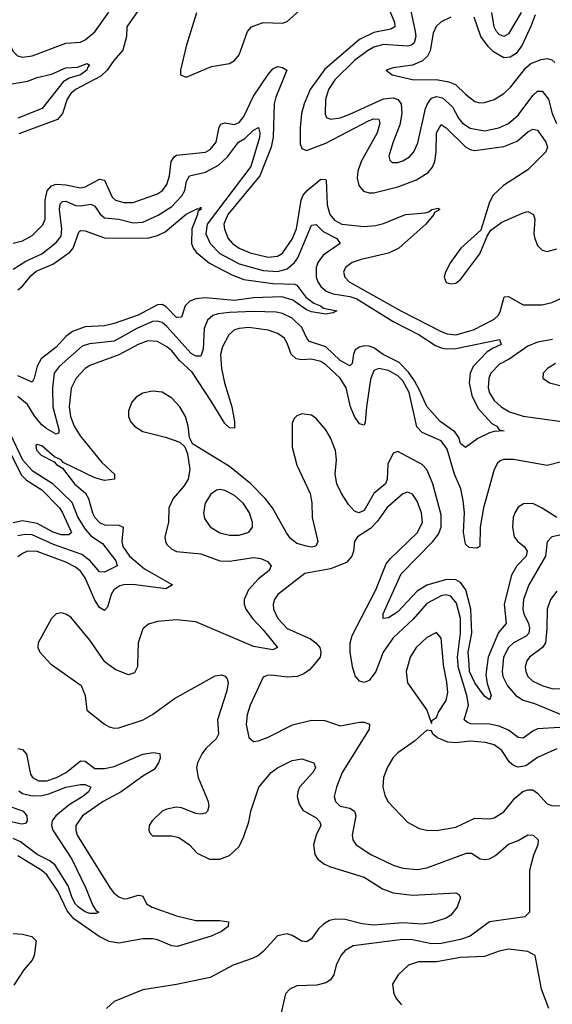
# Model space of a CAD drawing. Header units: inches. Extents: x 1843162 to 1959474, y 907081 to 1016326.
# Tile 414 of 656: x 1911398 to 1913611, y 958587 to 962680. Entities that reach past the tile are written whole.
import ezdxf

# ---------------------------------------------------------------- set-up
doc = ezdxf.new("R2010")
doc.units = ezdxf.units.IN
doc.header["$MEASUREMENT"] = 0
doc.layers.add('B9915', color=7, linetype='Continuous')
doc.layers.add('B9916', color=7, linetype='Continuous')

msp = doc.modelspace()

# ---------------------------------------------------------------- linework, layer by layer
at = {"layer": 'B9915', "color": 5}
for points, elevation in [([(1911529.3, 960000), (1911530, 959999.3), (1911652.7, 959912.7), (1911670.6, 959870), (1911676.5, 959810), (1911750, 959750.8), (1911770, 959739.8), (1911790, 959734.6), (1911810, 959736.1), (1911910.8, 959770), (1911950, 959791.2), (1912041.7, 959858.3), (1912210, 959952.7), (1912235.9, 959955.9), (1912251.2, 959951.2), (1912259.6, 959939.6), (1912263.9, 959923.9), (1912258.9, 959890), (1912220.5, 959770), (1912223.8, 959710), (1912213.9, 959690), (1912170.8, 959650), (1912155.6, 959630), (1912136.6, 959590), (1912132.9, 959570), (1912139.4, 959530), (1912180.9, 959430), (1912183.8, 959410), (1912178.3, 959390), (1912170, 959381.7), (1912150, 959376.7), (1912130, 959380.2), (1912070, 959404.1), (1912050, 959406.1), (1912010, 959398.4), (1911990, 959389.8), (1911948, 959350), (1911936, 959330), (1911934, 959310), (1911939.2, 959299.2), (1911950, 959287.6), (1912030, 959287.5), (1912059.6, 959279.6), (1912103.9, 959250), (1912135.1, 959215.1), (1912186.8, 959190), (1912230, 959190.2), (1912270, 959204.7), (1912310, 959242.6), (1912330, 959284.4), (1912350, 959345.5), (1912358.1, 959390), (1912392.1, 959490), (1912442.8, 959550), (1912469.9, 959570.1), (1912530, 959600.5), (1912570, 959607.5), (1912620.5, 959590), (1912627.7, 959570), (1912616.8, 959550), (1912561.4, 959490), (1912553.2, 959470), (1912551.7, 959450), (1912558.9, 959418.9), (1912574.3, 959394.3), (1912630, 959362.1), (1912645.5, 959345.5), (1912650.1, 959330), (1912629.5, 959290), (1912619.2, 959250), (1912624.6, 959210), (1912637.5, 959190), (1912664.9, 959170), (1912690, 959158.5), (1912830, 959115.2), (1912906.2, 959066.2), (1912949.7, 959049.7), (1913030, 959040.1), (1913210, 959050.3), (1913223, 959043), (1913230.4, 959030.4), (1913215.8, 958990), (1913190, 958957.6), (1913170, 958945.3), (1913110, 958924.9), (1913070, 958920.2), (1912990, 958925.8), (1912870, 958916), (1912821.5, 958921.5), (1912750, 958939), (1912710, 958940.7), (1912685.5, 958934.5), (1912660, 958920), (1912639.7, 958900.3), (1912610, 958859.3), (1912590, 958847.1), (1912570, 958849.8), (1912530, 958873.2), (1912510, 958879.4), (1912470, 958872), (1912411.8, 958808.2), (1912389.7, 958790.3), (1912363.4, 958776.6), (1912285.7, 958750), (1912190, 958698.6), (1912050, 958668.7), (1911910, 958646.6), (1911790, 958598.7), (1911758, 958570)], 520), ([(1911888, 960000), (1911887.8, 959990), (1911875.4, 959964.6), (1911850, 959957), (1911796.9, 959976.9), (1911765.2, 960000)], 520), ([(1912621.1, 960000), (1912602.4, 959977.6), (1912579, 959961), (1912551.2, 959948.8), (1912510, 959946.4), (1912444.5, 959955.5), (1912425.9, 959954.1), (1912410, 959947), (1912356.2, 959830), (1912343.2, 959790), (1912338.5, 959750), (1912350, 959696), (1912370, 959679.1), (1912390, 959682.4), (1912430, 959697.4), (1912532, 959748), (1912610, 959768.2), (1912666.3, 959766.3), (1912730, 959744.3), (1912810, 959759.3), (1912830, 959759.7), (1912851.8, 959751.8), (1912850.2, 959730), (1912737.7, 959550), (1912713.9, 959490), (1912705.5, 959450), (1912710.2, 959430), (1912730, 959410.2), (1912770, 959401.6), (1912789, 959389), (1912794.4, 959370), (1912780.2, 959290), (1912782.8, 959270), (1912796, 959250), (1912856.9, 959210), (1912950, 959165.5), (1912990, 959153), (1913050, 959147.6), (1913090, 959153.9), (1913254.7, 959214.7), (1913275, 959215), (1913312, 959192), (1913330, 959188.9), (1913350, 959192.2), (1913374.9, 959205.1), (1913430, 959252.1), (1913470, 959267.3), (1913510, 959291.8), (1913532, 959290), (1913553.4, 959270), (1913551.8, 959250), (1913533.3, 959206.7), (1913517.2, 959142.8), (1913517.1, 958970), (1913497.6, 958950), (1913350.5, 958929.5), (1913270.6, 958869.4), (1913230, 958855.9), (1913150, 958839.6), (1913110, 958838.8), (1913030, 958854.9), (1912990, 958856.8), (1912783.8, 958830), (1912750, 958810.8), (1912733.2, 958790), (1912713.2, 958750), (1912703.9, 958710), (1912690, 958688.3), (1912670, 958676.4), (1912633, 958667), (1912550, 958664), (1912520.5, 958650), (1912502, 958630), (1912475.5, 958510)], 540), ([(1912889.3, 960000), (1912878.1, 959970), (1912850, 959933.5), (1912830, 959924.8), (1912810, 959929.7), (1912792, 959952), (1912780.5, 959990), (1912779, 960000)], 540), ([(1913012, 960000), (1913003.8, 959970), (1913010, 959923.8), (1913090.6, 959810), (1913110, 959754), (1913112.3, 959767.7), (1913130, 959778.8), (1913138.8, 959801.2), (1913169.8, 959850.2), (1913176.7, 959883.3), (1913173.7, 959926.3), (1913160.8, 959990), (1913159.9, 960000)], 560), ([(1913642.2, 959737.8), (1913550, 959732.2), (1913530, 959722.7), (1913490, 959692.5), (1913470, 959695.9), (1913430, 959725.8), (1913390, 959743.6), (1913350, 959751.8), (1913273.2, 959753.2), (1913258.5, 959758.5), (1913245.2, 959770), (1913263.1, 959830), (1913255.8, 959870), (1913220.5, 959990), (1913219.9, 960000)], 540), ([(1913340.9, 960000), (1913335.8, 959955.8), (1913340.8, 959920.8), (1913357.8, 959870), (1913350, 959851.8), (1913330, 959867.8), (1913310, 959894.2), (1913290, 959923.2), (1913267.5, 959970), (1913265.4, 960000)], 520), ([(1913405.6, 960000), (1913402.5, 959970), (1913406.5, 959950), (1913424.9, 959910), (1913459.2, 959870), (1913490, 959851.7), (1913537, 959837), (1913650.4, 959790)], 540), ([(1913501.5, 960000), (1913498.4, 959990), (1913501.2, 959970), (1913510.2, 959950), (1913530, 959930.2), (1913572.2, 959910), (1913610, 959900.1), (1913670, 959897.8)], 560), ([(1913630, 959648.1), (1913550, 959612.9), (1913501.9, 959578.1), (1913470, 959573.1), (1913450, 959579.6), (1913433.1, 959593.1), (1913401.8, 959641.8), (1913370, 959665.2), (1913334.5, 959674.5), (1913270, 959681), (1913210, 959674.3), (1913176.7, 959676.7), (1913134.4, 959694.4), (1913114.7, 959710), (1913110, 959724), (1913090, 959726), (1913039.4, 959680.6), (1912970, 959632), (1912950, 959612.6), (1912926.9, 959573.1), (1912910.2, 959530), (1912907.7, 959490), (1912916.1, 959456.1), (1912928.5, 959430), (1913010, 959344.4), (1913057.8, 959317.8), (1913090.2, 959310.2), (1913130, 959309.3), (1913210, 959322.5), (1913290, 959360.5), (1913350, 959358), (1913370, 959362.3), (1913410, 959387.2), (1913455.8, 959444.2), (1913488.8, 959471.2), (1913510, 959479), (1913530, 959477.7), (1913550, 959463.9), (1913590, 959420.2), (1913610, 959413.4), (1913650, 959412.3)], 560), ([(1911390, 959649.8), (1911410, 959645.8), (1911426.5, 959626.5), (1911443.3, 959543.3), (1911450.8, 959530), (1911475.6, 959515.6), (1911510, 959516.1), (1911551.3, 959530), (1911591, 959550), (1911650, 959598.9), (1911670, 959598.1), (1911710, 959567.6), (1911750, 959566.4), (1911790, 959575.4), (1911910, 959626.5), (1911953.2, 959633.2), (1911980.3, 959630), (1911981.3, 959610), (1911974.5, 959590), (1911956.7, 959563.3), (1911910, 959535.7), (1911819.8, 959470), (1911744.5, 959430), (1911659.2, 959370), (1911631.8, 959330), (1911630.6, 959310), (1911636, 959290), (1911773.8, 959070), (1911788.8, 959050), (1911810, 959033.5), (1911830, 959025.6), (1911846.2, 959026.2), (1911890, 959040.6), (1911899.5, 959039.5), (1911910, 959036.5), (1911924.6, 959004.6), (1911948.2, 958990), (1912050, 958954.4), (1912130, 958935.5), (1912230, 958935.7), (1912266, 958930), (1912264.2, 958910), (1912236.9, 958890), (1912194.2, 958870), (1912052.8, 958827.2), (1912030, 958830), (1911970, 958854.8), (1911950, 958858.8), (1911910, 958858.5), (1911810, 958841.3), (1911770, 958847.9), (1911728.3, 958868.3), (1911622.2, 958942.2), (1911595.5, 958975.5), (1911556.5, 959056.5), (1911510, 959125.6), (1911490, 959143.3), (1911390, 959204.5)], 480), ([(1911394.4, 959474.4), (1911410, 959462.9), (1911450, 959454), (1911490, 959455.1), (1911518.6, 959461.4), (1911589.8, 959490), (1911650, 959501.1), (1911670, 959500.4), (1911693.8, 959490), (1911684.2, 959470), (1911660.4, 959450), (1911604, 959416), (1911547.9, 959370), (1911532.2, 959350), (1911529.6, 959330), (1911536.1, 959310), (1911615.1, 959190), (1911673.3, 959070), (1911700.9, 959000.9), (1911715.4, 958975.4), (1911726.8, 958970), (1911715.4, 958964.6), (1911690, 958964.7), (1911670, 958970.8), (1911642.8, 958990), (1911630, 959002.4), (1911615.6, 959030), (1911599.4, 959079.4), (1911545.2, 959165.2), (1911523.1, 959183.1), (1911469.9, 959210), (1911401.7, 959261.7), (1911370, 959276.3)], 460), ([(1911366.6, 959406.6), (1911412.4, 959390), (1911427.7, 959370), (1911428.8, 959350), (1911421.3, 959338.7), (1911404.9, 959335.1), (1911163.5, 959390)], 440), ([(1911370, 958881.4), (1911410, 958878.8), (1911448.8, 958868.8), (1911465.9, 958850), (1911457.6, 958790), (1911449.5, 958770), (1911414.6, 958730), (1911373.3, 958666.7)], 480), ([(1913596.4, 958570), (1913567.1, 958650), (1913539.6, 958790), (1913510, 958806.9), (1913430, 958816.4), (1913390, 958808), (1913330, 958786.1), (1913230, 958781.5), (1913130, 958762.9), (1913056, 958764), (1913014.4, 958750), (1912970.3, 958710), (1912947.2, 958670), (1912952.2, 958630), (1912963.7, 958610), (1912984.8, 958584.8)], 560)]:
    msp.add_lwpolyline(points, dxfattribs=dict(at, elevation=elevation))
at = {"layer": 'B9916', "color": 5}
for points, elevation in [([(1913008.8, 962788.8), (1913041, 962630), (1913044, 962610), (1913037, 962583), (1913026.4, 962573.6), (1913010, 962569.3), (1912910, 962576.8), (1912870, 962565.1), (1912842.8, 962550), (1912790, 962509.9), (1912707.7, 962430), (1912681.1, 962390), (1912668.4, 962348.4), (1912667.2, 962287.2), (1912673.1, 962273.1), (1912690, 962265.9), (1912730, 962271.8), (1912770, 962286.3), (1912910, 962350.4), (1912950, 962355.5), (1912970, 962348.1), (1912982.8, 962330), (1912986.7, 962290), (1912978, 962242), (1912948.4, 962168.4), (1912931.7, 962111.7), (1912936.1, 962096.1), (1912946.2, 962086.2), (1912970, 962085.4), (1912990, 962092.9), (1913017.8, 962110), (1913035.8, 962130), (1913052.5, 962167.5), (1913084.5, 962310), (1913092.1, 962330), (1913110, 962353.1), (1913130, 962360.8), (1913155.4, 962355.4), (1913196.9, 962316.9), (1913221.1, 962270), (1913238.3, 962250), (1913270, 962229.2), (1913330, 962217.8), (1913389.7, 962230), (1913430, 962247.8), (1913470, 962283.5), (1913530, 962364.1), (1913550, 962382.5), (1913570, 962382.2), (1913595.3, 962350), (1913611, 962290), (1913628.5, 962248.5)], 540), ([(1911911.7, 962750), (1911843.3, 962650), (1911841.4, 962610), (1911826.7, 962553.3), (1911788.6, 962510), (1911761.6, 962470), (1911735.3, 962444.7), (1911630.1, 962390), (1911610, 962373.5), (1911595.6, 962350), (1911575.3, 962290), (1911554.8, 962265.2), (1911394.3, 962205.7)], 480), ([(1912132.4, 962707.6), (1912089.1, 962570), (1912065.5, 962470), (1912066.8, 962450), (1912090, 962440.7), (1912195.5, 962484.5), (1912270, 962496.9), (1912290, 962510.2), (1912310, 962533.8), (1912344.5, 962630), (1912361.1, 962650), (1912410, 962668.2), (1912490, 962665.8), (1912510, 962671.7), (1912610, 962763)], 520), ([(1912923.9, 962743.9), (1912956.1, 962670), (1912957, 962650), (1912940.1, 962639.9), (1912870, 962627.1), (1912810, 962597.3), (1912666.6, 962473.4), (1912604.6, 962390), (1912580.3, 962330), (1912569.4, 962290), (1912562.9, 962230), (1912563.7, 962163.7), (1912570, 962144.7), (1912590, 962136.6), (1912670, 962166.7), (1912850, 962260.1), (1912870, 962267.4), (1912890, 962266.3), (1912895.3, 962250), (1912883.8, 962210), (1912816.5, 962090), (1912803, 962050), (1912801.1, 962021.1), (1912807.1, 961990), (1912826.9, 961966.9), (1912850, 961960.1), (1912870, 961960.3), (1912970, 961984.8), (1913046.4, 962013.6), (1913095.5, 962044.5), (1913113.6, 962066.4), (1913123.3, 962090), (1913129, 962130), (1913130.6, 962209.4), (1913150, 962243.5), (1913170, 962229.6), (1913250, 962151.4), (1913270, 962140.3), (1913290, 962136.2), (1913410, 962152.2), (1913465.1, 962174.9), (1913510, 962213.8), (1913530, 962225.3), (1913550, 962220.5), (1913584.6, 962170), (1913591.8, 962150), (1913585.1, 962130), (1913510, 962055.5), (1913408.1, 961990), (1913365.8, 961950), (1913350, 961921.3), (1913314.9, 961805.1), (1913231.4, 961730), (1913189, 961670), (1913167, 961630), (1913162, 961610), (1913170, 961587.7), (1913190, 961581.6), (1913210, 961584.4), (1913230, 961599.3), (1913310, 961706.3), (1913340.3, 961779.7), (1913355.9, 961804.1), (1913401.4, 961838.6), (1913490, 961877.3), (1913510, 961881.9), (1913533.1, 961870), (1913539.1, 961850), (1913534.1, 961790), (1913538.3, 961770), (1913550, 961740.9), (1913570, 961721.2), (1913590, 961716.3), (1913630, 961726.6)], 520), ([(1910990, 962694.3), (1911010, 962677.3), (1911050, 962655.2), (1911188.1, 962608.1), (1911210, 962611.3), (1911310, 962647.5), (1911337.3, 962650), (1911345.1, 962645.1), (1911350, 962631), (1911352.3, 962590), (1911368.6, 962548.6), (1911389.1, 962529.1), (1911410, 962524.3), (1911450, 962529.6), (1911590, 962582.5), (1911650, 962585.8), (1911670, 962596.6), (1911710.5, 962629.5), (1911768.9, 962711.1)], 480), ([(1913190.3, 962690), (1913149.3, 962670.7), (1913128.1, 962651.9), (1913116.3, 962623.7), (1913104.1, 962550), (1913092.6, 962527.4), (1913071.7, 962508.3), (1913030, 962491.1), (1912950, 962479.7), (1912920.7, 962470), (1912946, 962450), (1913036, 962430), (1913129.4, 962430.6), (1913181.6, 962421.6), (1913209.8, 962409.8), (1913250, 962370.1), (1913290, 962339.4), (1913310, 962333.7), (1913330, 962335), (1913370, 962348), (1913410, 962372.4), (1913439.5, 962400.5), (1913500.8, 962479.2), (1913522.6, 962497.4), (1913565.6, 962514.4), (1913590, 962517.7), (1913610, 962512.2), (1913621.9, 962501.9)], 560), ([(1913540, 962700), (1913524, 962656), (1913486.9, 962573.1), (1913460.8, 962539.2), (1913435.9, 962524.1), (1913410, 962521), (1913366.6, 962546.6), (1913346.3, 962566.3), (1913314.9, 962610), (1913286.5, 962690)], 560), ([(1913482.1, 962710), (1913430, 962621.5), (1913410, 962609.9), (1913390, 962618.2), (1913380.1, 962630), (1913370.3, 962650), (1913360.7, 962710)], 540), ([(1911350, 962410.1), (1911430, 962423.9), (1911470, 962439.5), (1911530, 962453.5), (1911590, 962478.9), (1911637.5, 962482.5), (1911677.8, 962497.8), (1911688.2, 962490), (1911679.4, 962480.6), (1911677, 962470), (1911650.9, 962450), (1911603.1, 962436.9), (1911578.2, 962421.8), (1911491.4, 962310), (1911390, 962270.2)], 460), ([(1911370, 961750.1), (1911410, 961760.9), (1911450, 961782.3), (1911493.4, 961826.6), (1911504, 961850), (1911504, 961930), (1911512.1, 961967.9), (1911530, 961988.5), (1911550, 961995.8), (1911590, 961993.8), (1911650, 961980.9), (1911670, 961984.8), (1911730, 962016.6), (1911750, 962012.6), (1911782.3, 961942.3), (1911796.2, 961930), (1911830, 961919.2), (1911870, 961919.9), (1911970, 961956.4), (1911991.2, 961970), (1912010, 961994), (1912020.8, 962030), (1912027.9, 962090), (1912040.2, 962110), (1912050, 962116.2), (1912170, 962128.6), (1912190, 962140.4), (1912214, 962170), (1912227.5, 962232.5), (1912234.1, 962245.9), (1912250, 962251), (1912290, 962244.1), (1912310, 962252.6), (1912330, 962277.8), (1912370, 962361.3), (1912430, 962451.3), (1912450, 962475.8), (1912470, 962484.8), (1912490, 962480.8), (1912508, 962470), (1912462, 962358), (1912454.9, 962330), (1912451.3, 962191.3), (1912442.3, 962150), (1912395.4, 962030), (1912263.2, 961870), (1912246.5, 961830), (1912248.4, 961808.4), (1912264.9, 961770), (1912282, 961750), (1912310, 961730.1), (1912355.8, 961710), (1912430, 961692.1), (1912470, 961696.5), (1912490, 961708.6), (1912530, 961767.1), (1912548.1, 961810), (1912568.1, 961930), (1912575.7, 961950), (1912593, 961970), (1912650, 962016.5), (1912670, 962015.9), (1912672, 962012), (1912675.1, 961910), (1912686.4, 961870), (1912705.7, 961845.7), (1912736.5, 961830), (1912830, 961820.7), (1912876.2, 961823.8), (1912910, 961832.4), (1913001, 961870), (1913082.5, 961877.5), (1913098.9, 961881.1), (1913111, 961891), (1913136.7, 961896.7), (1913144.4, 961890), (1913121.5, 961878.5), (1913119.1, 961870), (1913086, 961830), (1912973, 961730), (1912930, 961708.8), (1912817.1, 961682.9), (1912779.6, 961670), (1912752.4, 961650), (1912743.8, 961630), (1912748.5, 961610), (1912767.6, 961590), (1912981.8, 961470), (1913150, 961383.5), (1913174.4, 961374.4), (1913210, 961370.1), (1913283.7, 961390), (1913370, 961434.5), (1913387, 961450), (1913395.3, 961464.7), (1913411.7, 961528.3), (1913430, 961529.4), (1913490, 961495), (1913570, 961494.7), (1913610, 961503.7), (1913668.4, 961530)], 480), ([(1911370, 961643), (1911423.6, 961676.4), (1911490, 961706.6), (1911550, 961754.1), (1911570, 961779.7), (1911573.6, 961810), (1911562.9, 961890), (1911565.9, 961914.1), (1911576.4, 961923.6), (1911590, 961925.8), (1911630, 961908), (1911650, 961905.4), (1911692.9, 961912.9), (1911710, 961904.6), (1911731.9, 961871.9), (1911750, 961855.6), (1911810, 961850.1), (1911870, 961835.6), (1911910, 961838.7), (1911972.8, 961867.2), (1912030, 961903.7), (1912072.3, 961947.7), (1912083.5, 961970), (1912091.4, 962008.6), (1912103.7, 962030), (1912170, 962045.8), (1912224.4, 962075.6), (1912261.9, 962110), (1912307.5, 962170), (1912334.2, 962185.8), (1912370, 962220.5), (1912390, 962231.3), (1912396.3, 962210), (1912393.9, 962190), (1912358.5, 962070), (1912176.6, 961830), (1912171.1, 961790), (1912189.8, 961749.8), (1912230, 961708.3), (1912310, 961664.8), (1912410, 961637.5), (1912470, 961632.6), (1912510, 961644.3), (1912540.5, 961670), (1912553.4, 961690), (1912610, 961825), (1912630, 961828.1), (1912659.6, 961799.6), (1912716.1, 961770), (1912729.1, 961750), (1912659.2, 961700.8), (1912636.7, 961670), (1912630.5, 961650), (1912630.1, 961610.1), (1912636.6, 961590), (1912649.1, 961570), (1912671.6, 961551.6), (1912700.4, 961540.4), (1912770, 961529.2), (1912798.7, 961518.7), (1912950, 961424.6), (1913058.7, 961370), (1913125.4, 961325.4), (1913150, 961315), (1913170, 961311), (1913210, 961312.3), (1913392, 961350), (1913399.3, 961330), (1913365.1, 961314.9), (1913341.4, 961298.6), (1913282.5, 961237.5), (1913270.6, 961210), (1913265.5, 961170), (1913277.2, 961117.2), (1913303.9, 961063.9), (1913360.7, 961000.7), (1913380.5, 960990), (1913390, 960974.8), (1913410.8, 960970), (1913370, 960967.7), (1913350, 960962), (1913301.8, 960938.2), (1913250, 960900.9), (1913230, 960918.4), (1913222.5, 960942.5), (1913206.4, 960966.4), (1913145, 961010), (1913090, 961071.6), (1913060, 961140), (1913038.1, 961178.1), (1913014, 961214), (1912974.3, 961254.3), (1912908.3, 961288.3), (1912870, 961315.3), (1912850, 961322.4), (1912830, 961323.3), (1912810, 961318.8), (1912792.8, 961307.2), (1912784.7, 961290), (1912779.7, 961250), (1912770, 961240.7), (1912730, 961262.4), (1912670, 961319.4), (1912601.8, 961341.8), (1912592.4, 961352.4), (1912570, 961399.6), (1912530, 961439.5), (1912490, 961458.7), (1912464.3, 961464.3), (1912370, 961467.3), (1912270, 961462.6), (1912222.7, 961457.3), (1912200.2, 961450), (1912178.6, 961430), (1912163.9, 961396.1), (1912159.7, 961310), (1912150, 961280.7), (1912130, 961280.6), (1912110, 961292), (1912010, 961404.9), (1911990, 961420.3), (1911970, 961426.5), (1911950, 961424.5), (1911884.4, 961395.6), (1911790, 961343.2), (1911687.6, 961332.4), (1911657.2, 961322.8), (1911561.3, 961238.7), (1911541.6, 961210), (1911533.6, 961150), (1911535.9, 961070), (1911561.9, 960970), (1911559.3, 960960.7), (1911550, 960956.2), (1911510, 960978.4), (1911490, 960995.6), (1911461.4, 961030), (1911430, 961080.2), (1911390, 961113.7)], 460), ([(1911390, 961556.8), (1911410, 961572), (1911444.5, 961615.5), (1911466, 961634), (1911536.2, 961663.8), (1911606.4, 961713.6), (1911619.8, 961730), (1911643.5, 961796.5), (1911650, 961803.5), (1911670, 961802.2), (1911750, 961772.7), (1911930, 961771.7), (1911970, 961782), (1912002.1, 961797.9), (1912090, 961871.5), (1912133.8, 961893.8), (1912147.1, 961892.9), (1912150, 961901), (1912151.3, 961890), (1912138, 961882), (1912137.4, 961870), (1912113.4, 961810), (1912112.2, 961750), (1912119.2, 961730), (1912132.5, 961712.5), (1912187.3, 961667.3), (1912278.9, 961618.9), (1912330, 961600.3), (1912450, 961583.4), (1912540, 961580), (1912550, 961575.5), (1912586.4, 961526.4), (1912620.7, 961500.7), (1912648.2, 961490), (1912659.9, 961479.9), (1912716, 961470), (1912699.3, 961460.7), (1912670, 961456.2), (1912610, 961465.6), (1912590, 961473.5), (1912533.7, 961513.7), (1912487.2, 961527.2), (1912370, 961522.9), (1912290, 961512.6), (1912170, 961523.9), (1912130, 961518.9), (1912105.2, 961510), (1912085.2, 961490), (1912070, 961443.5), (1912050, 961441.6), (1912006.6, 961486.6), (1911990, 961495.7), (1911970, 961495), (1911890, 961451.2), (1911790, 961416.7), (1911750, 961407.1), (1911670, 961402.6), (1911617.1, 961382.9), (1911590, 961362.3), (1911550, 961318.9), (1911487.5, 961270), (1911470, 961239.8), (1911458.5, 961190), (1911450, 961172.9), (1911390, 961199)], 440), ([(1913704.3, 960855.7), (1913590, 960827.2), (1913450, 960851.3), (1913410, 960850.8), (1913394.5, 960845.5), (1913383.6, 960836.4), (1913370.4, 960809.6), (1913325.6, 960650), (1913311.4, 960570), (1913310.7, 960489.3), (1913296.7, 960483.3), (1913265.5, 960485.5), (1913250, 960499.7), (1913242.6, 960550), (1913246, 960630), (1913241, 960681), (1913231.4, 960730), (1913205.1, 960790), (1913174.6, 960894.6), (1913150, 960928.8), (1913070, 960963.9), (1913047.9, 960987.9), (1913017.2, 961130), (1912990, 961178.3), (1912970, 961198.9), (1912930, 961222.1), (1912890.6, 961229.4), (1912870, 961221.5), (1912856.4, 961183.6), (1912839, 961070), (1912834, 961006), (1912830, 960994), (1912810, 961000.2), (1912790, 961029.9), (1912772.8, 961070), (1912754.7, 961150), (1912729.1, 961190), (1912670, 961245), (1912650, 961258.2), (1912610, 961268.2), (1912570, 961265.7), (1912547, 961270), (1912525.7, 961290), (1912510, 961335.6), (1912496.6, 961356.6), (1912470, 961375.2), (1912430, 961388.4), (1912350, 961400.1), (1912310, 961396.7), (1912290, 961390.4), (1912267.5, 961370), (1912240.4, 961319.6), (1912232.6, 961287.4), (1912236.2, 961230), (1912248.6, 961170), (1912279.7, 961070), (1912290.8, 961009.2), (1912290, 960982), (1912270, 960982.9), (1912250, 961000.6), (1912194.2, 961094.2), (1912114.1, 961214.1), (1912062.5, 961262.5), (1912030, 961303.3), (1912010, 961320.5), (1911970, 961341.9), (1911930, 961344.1), (1911890, 961329.5), (1911810, 961286.4), (1911690, 961242.4), (1911670, 961229.3), (1911631.9, 961190), (1911611.6, 961148.4), (1911602.9, 961070), (1911609, 961030), (1911624.8, 960990), (1911649.3, 960950), (1911739.6, 960839.6), (1911791.3, 960790), (1911791.7, 960770), (1911750, 960764.3), (1911710, 960775.4), (1911579, 960839), (1911570.8, 960850), (1911542.8, 960862.8), (1911490, 960907.8), (1911470, 960914.5), (1911464.6, 960910), (1911467.6, 960890), (1911486.9, 960870), (1911541.1, 960841.1), (1911550.4, 960830), (1911575.5, 960815.5), (1911625, 960750), (1911671.7, 960711.7), (1911684, 960690), (1911699.9, 960630), (1911710.6, 960610), (1911729.6, 960590), (1911750, 960579.7), (1911810, 960578.4), (1911828.4, 960570), (1911822, 960510), (1911825.8, 960490), (1911854.1, 960450), (1911917.2, 960397.2), (1912033.1, 960330), (1912005.5, 960314.5), (1911868.3, 960331.7), (1911830, 960331), (1911813.7, 960326.3), (1911789.2, 960310), (1911778.1, 960290), (1911763, 960237), (1911750, 960223.2), (1911730, 960236.7), (1911710, 960266.7), (1911670, 960359), (1911650, 960387.5), (1911630, 960404.2), (1911590, 960424.5), (1911470, 960469.5), (1911430.7, 960470), (1911410, 960461.4), (1911390, 960447.2)], 480), ([(1913612.7, 961350), (1913550, 961338.6), (1913510, 961323.1), (1913431.9, 961268.1), (1913392.1, 961247.9), (1913356.5, 961210), (1913347.1, 961190), (1913344.8, 961150), (1913350, 961128.6), (1913370, 961097.4), (1913399.6, 961070), (1913433.1, 961050), (1913490, 961032.2), (1913710, 961000.7)], 480), ([(1913624.9, 961250), (1913591.4, 961230), (1913574, 961210), (1913572, 961190), (1913599.3, 961170), (1913670, 961151.6)], 520), ([(1913265.4, 960000), (1913261.9, 960050), (1913276.6, 960130), (1913273, 960230), (1913252.1, 960310), (1913230, 960340.8), (1913210, 960350.9), (1913172.3, 960352.3), (1913090, 960329.3), (1913050, 960303.5), (1912970, 960218.3), (1912930, 960194), (1912909, 960190), (1912908.6, 960210), (1912983.4, 960376.6), (1913114.5, 960510), (1913138.4, 960541.6), (1913149.6, 960570), (1913150, 960621.3), (1913115.3, 960750), (1913090, 960809.9), (1913070.2, 960830.2), (1912970, 960884.1), (1912950, 960877.7), (1912927.5, 960832.5), (1912925.2, 960770), (1912918.5, 960750), (1912869.6, 960710), (1912830, 960639.2), (1912807.1, 960630), (1912790, 960636.7), (1912765, 960665), (1912734.7, 960710), (1912716, 960750), (1912708.8, 960790), (1912714.4, 960850), (1912710, 960889.4), (1912690, 960941), (1912670, 960974.2), (1912630, 961021.7), (1912610, 961035.1), (1912570, 961041.1), (1912550, 961033.3), (1912538.7, 961021.3), (1912530, 961002), (1912530, 960902.8), (1912550, 960828.5), (1912605.1, 960710), (1912611.6, 960671.6), (1912614, 960610), (1912636.8, 960510), (1912628.3, 960491.7), (1912610, 960487.4), (1912589.4, 960490.6), (1912550, 960502.5), (1912523.4, 960523.4), (1912506.3, 960546.3), (1912448.2, 960650), (1912418.3, 960690), (1912358.8, 960750), (1912270, 960822.4), (1912116.5, 960916.5), (1912103.6, 960943.6), (1912098.5, 960990), (1912087.5, 961030), (1912063.4, 961070), (1912030, 961106.3), (1911990, 961131.3), (1911950, 961136), (1911910, 961127.6), (1911881.7, 961110), (1911864, 961090), (1911850, 961054), (1911850.2, 961030), (1911858.5, 961010), (1911874.3, 960990), (1911910, 960967.9), (1912003.8, 960943.8), (1912063.2, 960923.2), (1912084.6, 960904.6), (1912095.4, 960875.4), (1912104.5, 960810), (1912097.5, 960770), (1912079.9, 960740.1), (1912035.3, 960690), (1912017.4, 960650), (1912015.8, 960590), (1912001.7, 960530), (1912003.7, 960510), (1912010, 960498.5), (1912030, 960478.9), (1912050, 960469.7), (1912150, 960459), (1912230.1, 960430.1), (1912270, 960429.4), (1912370, 960443.9), (1912400.3, 960440.3), (1912427.7, 960427.7), (1912443, 960410), (1912435, 960390), (1912390, 960355.4), (1912348.1, 960310), (1912331.2, 960270), (1912330.7, 960250), (1912337.6, 960230), (1912365, 960190), (1912410, 960144.1), (1912468.9, 960070), (1912450, 960060.6), (1912370, 960073.7), (1912130, 960177), (1912050, 960184.9), (1911970, 960178.7), (1911933.1, 960166.9), (1911910, 960147.8), (1911890, 960089.5), (1911888, 960000)], 520), ([(1911358.5, 960958.5), (1911410.1, 960850), (1911450, 960806.1), (1911533.4, 960753.4), (1911613.9, 960673.9), (1911639.2, 960610), (1911670, 960562.1), (1911693.5, 960533.5), (1911742.2, 960502.2), (1911797.5, 960430), (1911803, 960410), (1911750, 960383.6), (1911730, 960384.7), (1911690.2, 960430.2), (1911656.6, 960456.6), (1911538.7, 960498.7), (1911450, 960538.7), (1911420.1, 960539.9), (1911390, 960533.7)], 460), ([(1911338.5, 960918.5), (1911405.9, 960785.9), (1911425.9, 960765.9), (1911490, 960724.9), (1911563.1, 960650), (1911576.2, 960630), (1911612.5, 960547.5), (1911602.2, 960537.8), (1911570, 960537.7), (1911536.4, 960550), (1911470, 960585.1), (1911410, 960596), (1911370, 960588.5)], 440), ([(1912779, 960000), (1912771.5, 960050), (1912771, 960090), (1912780.3, 960119.7), (1912877.4, 960310), (1912921.6, 960418.4), (1912939.4, 960440.6), (1913050, 960546.1), (1913072, 960590), (1913068, 960630), (1913050, 960678.9), (1913030, 960707.4), (1913010, 960716.1), (1912990, 960708.1), (1912923.3, 960650), (1912885.2, 960594.8), (1912856, 960564), (1912802, 960530), (1912789.4, 960510.6), (1912785.6, 960470), (1912778.4, 960450), (1912756, 960424), (1912690, 960397.3), (1912582.7, 960377.3), (1912471.2, 960290), (1912456.3, 960270), (1912451, 960250), (1912452.5, 960230), (1912470.9, 960190), (1912510, 960148.3), (1912606, 960106), (1912628.4, 960090), (1912644.8, 960070), (1912649.4, 960050), (1912646.2, 960030), (1912621.1, 960000)], 540), ([(1913629.7, 960609.7), (1913570, 960649.4), (1913530, 960668.7), (1913492.3, 960667.7), (1913470, 960653), (1913456, 960630), (1913449.2, 960610), (1913445.6, 960570), (1913453.2, 960530), (1913467.8, 960510), (1913494.3, 960490), (1913506.9, 960470), (1913502.9, 960450), (1913464.5, 960410), (1913441.7, 960370), (1913411.5, 960250), (1913419.6, 960170), (1913388, 960132), (1913344.4, 960030), (1913340.9, 960000)], 520), ([(1913730, 960554.9), (1913609.5, 960530.5), (1913590.1, 960509.9), (1913583.8, 960450), (1913513.7, 960330), (1913492.4, 960270), (1913488.8, 960230), (1913492.7, 960210), (1913512.6, 960170), (1913517.3, 960150), (1913514.6, 960130), (1913502.7, 960117.3), (1913450.6, 960089.4), (1913429.7, 960070), (1913408.7, 960030), (1913405.6, 960000)], 540), ([(1913219.9, 960000), (1913218, 960030), (1913230.4, 960130), (1913229.3, 960190), (1913213.9, 960253.9), (1913190, 960283.6), (1913170, 960289), (1913150, 960285.4), (1913090, 960252.3), (1913032.5, 960187.5), (1912950.1, 960110), (1912907.9, 960050), (1912889.3, 960000)], 540), ([(1913630, 960303.5), (1913604.3, 960270), (1913589.5, 960230), (1913588.8, 960148.8), (1913582.7, 960090), (1913570.4, 960069.6), (1913517.1, 960030), (1913505.8, 960014.2), (1913501.5, 960000)], 560), ([(1911765.2, 960000), (1911751.4, 960010), (1911690, 960099.9), (1911610, 960195.6), (1911590, 960208.3), (1911570, 960214.2), (1911550, 960209.8), (1911530, 960190.9), (1911474.3, 960090), (1911473.8, 960070), (1911481.2, 960050), (1911529.3, 960000)], 520), ([(1913159.9, 960000), (1913150, 960109.3), (1913130, 960132.6), (1913090, 960111.6), (1913045.8, 960070), (1913020.2, 960030), (1913012, 960000)], 560)]:
    msp.add_lwpolyline(points, dxfattribs=dict(at, elevation=elevation))
at = {"layer": 'B9916', "color": 5, "elevation": 540}
msp.add_lwpolyline([(1912230, 960726.8), (1912215.9, 960724.1), (1912192.9, 960707.1), (1912169.3, 960670), (1912161.5, 960630), (1912166, 960606), (1912190, 960571.5), (1912230, 960547.1), (1912270, 960537.4), (1912310, 960536.5), (1912350, 960549.2), (1912365.7, 960570), (1912365.8, 960590), (1912352.8, 960630), (1912326.3, 960670), (1912290, 960701.7), (1912250, 960722.3)], close=True, dxfattribs=at)

doc.saveas('drawing.dxf')
